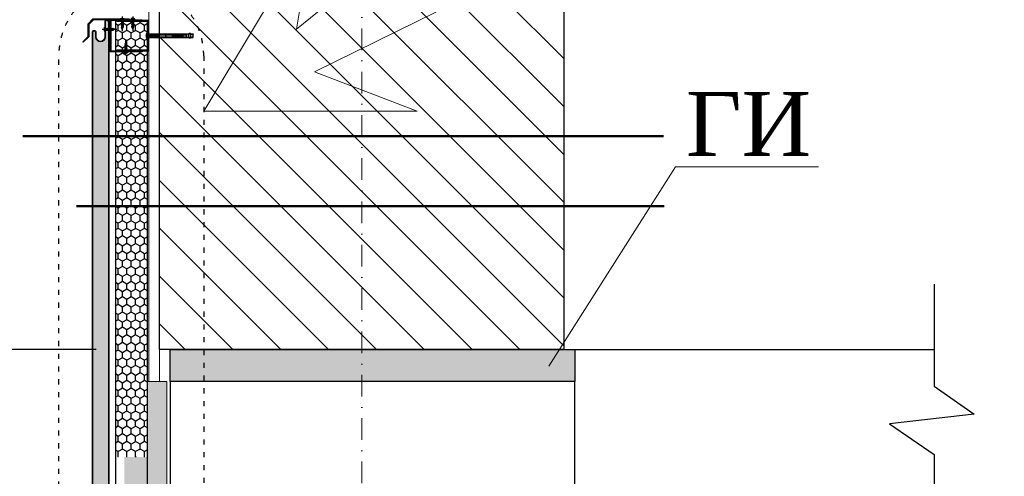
# Model space of a CAD drawing. Header units: millimetres. Extents: x 2063114 to 14983986, y -126020516 to 213791.
# Tile 668 of 731: x 2422430 to 2427053, y -116460 to -114317. Entities that reach past the tile are written whole.
import ezdxf

# ---------------------------------------------------------------- set-up
doc = ezdxf.new("R2010")
doc.units = ezdxf.units.MM
for name, pattern in [('ACAD_ISO03W100', [30, 12, -18]), ('ACAD_ISO04W100', [30, 24, -3, 0, -3]), ('DASHDOT', [25.4, 12.7, -6.35, 0, -6.35]), ('DASHDOTX2', [50.8, 25.4, -12.7, 0, -12.7])]:
    doc.linetypes.add(name, pattern=pattern)
doc.layers.get('Defpoints').update_dxf_attribs({"color": 6, "lineweight": 35})
for name, color, linetype in [('Building', 3, 'Continuous'), ('line', 7, 'Continuous'), ('Композит', 203, 'Continuous')]:
    doc.layers.add(name, color=color, linetype=linetype)
doc.layers.add('osi', color=7, linetype='ACAD_ISO04W100', lineweight=13, true_color=0x575757)
for name, color, linetype, lineweight in [('колонны', 7, 'Continuous', 40), ('план', 7, 'Continuous', 20), ('Тонкие дополнительные_GR', 250, 'Continuous', 20), ('Узлы', 7, 'Continuous', 30)]:
    doc.layers.add(name, color=color, linetype=linetype, lineweight=lineweight)
doc.styles.add('Times New Roman', font='times.ttf')
doc.dimstyles.new('Миржалол20', dxfattribs={"dimtxt": 300, "dimasz": 150, "dimexe": 100, "dimexo": 100, "dimgap": 63, "dimtad": 1, "dimdec": 0, "dimlfac": 0.2, "dimtxsty": 'Times New Roman', "dimblk": 'OBLIQUE', "dimcen": 100, "dimclrd": 256, "dimclre": 256, "dimclrt": 256, "dimadec": 0, "dimazin": 0, "dimtfac": 1, "dimtdec": 0, "dimtmove": 1, "dimatfit": 3, "dimfxl": 800, "dimfxlon": 1, "dimlwd": 13, "dimlwe": 13, "dimarcsym": 0})

# ---------------------------------------------------------------- blocks, each defined once
blk = doc.blocks.new('ПИИ')
at = {"layer": 'Building', "linetype": 'ByBlock'}
for p, q in [((695143.19, 434019.79), (695143.19, 434016.04)), ((695144.41, 434018.66), (695144.79, 434018.66)), ((695144.41, 434017.16), (695145.16, 434017.16)), ((695144.79, 434018.66), (695144.9, 434018.85)), ((695144.79, 434018.66), (695145.16, 434017.16)), ((695145, 434018.66), (695144.9, 434018.85)), ((695144.9, 434018.85), (695145.27, 434016.97)), ((695145, 434018.66), (695145.54, 434018.66)), ((695145, 434018.66), (695145.38, 434017.16)), ((695145.16, 434017.16), (695145.27, 434016.97)), ((695145.38, 434017.16), (695145.27, 434016.97)), ((695145.38, 434017.16), (695145.91, 434017.16)), ((695145.54, 434018.66), (695145.65, 434018.85)), ((695145.54, 434018.66), (695145.91, 434017.16)), ((695145.75, 434018.66), (695145.65, 434018.85)), ((695145.65, 434018.85), (695146.02, 434016.97)), ((695145.75, 434018.66), (695146.29, 434018.66)), ((695145.75, 434018.66), (695146.13, 434017.16)), ((695145.91, 434017.16), (695146.02, 434016.97)), ((695146.13, 434017.16), (695146.02, 434016.97)), ((695146.13, 434017.16), (695146.66, 434017.16)), ((695146.29, 434018.66), (695146.4, 434018.85)), ((695146.29, 434018.66), (695146.66, 434017.16)), ((695146.5, 434018.66), (695146.4, 434018.85)), ((695146.4, 434018.85), (695146.77, 434016.97)), ((695146.5, 434018.66), (695147.04, 434018.66)), ((695146.5, 434018.66), (695146.88, 434017.16)), ((695146.66, 434017.16), (695146.77, 434016.97)), ((695146.88, 434017.16), (695146.77, 434016.97)), ((695146.88, 434017.16), (695147.41, 434017.16)), ((695147.04, 434018.66), (695147.15, 434018.85)), ((695147.04, 434018.66), (695147.41, 434017.16)), ((695147.25, 434018.66), (695147.15, 434018.85)), ((695147.15, 434018.85), (695147.52, 434016.97)), ((695147.25, 434018.66), (695147.79, 434018.66)), ((695147.25, 434018.66), (695147.63, 434017.16)), ((695147.41, 434017.16), (695147.52, 434016.97)), ((695147.63, 434017.16), (695147.52, 434016.97)), ((695147.63, 434017.16), (695148.16, 434017.16)), ((695147.79, 434018.66), (695147.9, 434018.85)), ((695147.79, 434018.66), (695148.16, 434017.16)), ((695148, 434018.66), (695147.9, 434018.85)), ((695147.9, 434018.85), (695148.27, 434016.97)), ((695148, 434018.66), (695148.54, 434018.66)), ((695148, 434018.66), (695148.38, 434017.16)), ((695148.16, 434017.16), (695148.27, 434016.97)), ((695148.38, 434017.16), (695148.27, 434016.97)), ((695148.38, 434017.16), (695148.91, 434017.16)), ((695148.54, 434018.66), (695148.65, 434018.85)), ((695148.54, 434018.66), (695148.91, 434017.16)), ((695148.75, 434018.66), (695148.65, 434018.85)), ((695148.65, 434018.85), (695149.02, 434016.97)), ((695148.75, 434018.66), (695149.29, 434018.66)), ((695148.75, 434018.66), (695149.13, 434017.16)), ((695148.91, 434017.16), (695149.02, 434016.97)), ((695149.13, 434017.16), (695149.02, 434016.97)), ((695149.13, 434017.16), (695149.66, 434017.16)), ((695149.29, 434018.66), (695149.4, 434018.85)), ((695149.29, 434018.66), (695149.66, 434017.16)), ((695149.5, 434018.66), (695149.4, 434018.85)), ((695149.4, 434018.85), (695149.77, 434016.97)), ((695149.5, 434018.66), (695150.04, 434018.66)), ((695149.5, 434018.66), (695149.88, 434017.16)), ((695149.66, 434017.16), (695149.77, 434016.97)), ((695149.88, 434017.16), (695149.77, 434016.97)), ((695149.88, 434017.16), (695150.41, 434017.16)), ((695150.04, 434018.66), (695150.15, 434018.85)), ((695150.04, 434018.66), (695150.41, 434017.16)), ((695150.25, 434018.66), (695150.15, 434018.85)), ((695150.15, 434018.85), (695150.52, 434016.97)), ((695150.25, 434018.66), (695150.79, 434018.66)), ((695150.25, 434018.66), (695150.63, 434017.16)), ((695150.41, 434017.16), (695150.52, 434016.97)), ((695150.63, 434017.16), (695150.52, 434016.97)), ((695150.63, 434017.16), (695151.16, 434017.16)), ((695150.79, 434018.66), (695150.9, 434018.85)), ((695150.79, 434018.66), (695151.16, 434017.16)), ((695151, 434018.66), (695150.9, 434018.85)), ((695150.9, 434018.85), (695151.27, 434016.97)), ((695151, 434018.66), (695151.35, 434018.66)), ((695151, 434018.66), (695151.38, 434017.17)), ((695151.16, 434017.16), (695151.27, 434016.97)), ((695151.38, 434017.17), (695151.27, 434016.97)), ((695151.56, 434018.59), (695151.35, 434018.66)), ((695151.87, 434017.35), (695151.38, 434017.17)), ((695151.56, 434018.59), (695151.66, 434018.77)), ((695151.56, 434018.59), (695151.87, 434017.35)), ((695151.79, 434018.5), (695151.66, 434018.77)), ((695151.66, 434018.77), (695151.97, 434017.16)), ((695153.41, 434017.91), (695151.79, 434018.5)), ((695151.79, 434018.5), (695152.06, 434017.42)), ((695151.87, 434017.35), (695151.97, 434017.16)), ((695152.06, 434017.42), (695151.97, 434017.16)), ((695153.41, 434017.91), (695152.06, 434017.42))]:
    blk.add_line(p, q, dxfattribs=at)
blk.add_lwpolyline([(695143.19, 434016.04), (695144.41, 434017.16), (695144.41, 434018.66), (695143.19, 434019.79)], dxfattribs=at)
at = {"layer": 'Композит', "color": 1, "linetype": 'ACAD_ISO04W100'}
blk.add_line((695141.27, 434017.91), (695154.88, 434017.91), dxfattribs=at)
blk = doc.blocks.new('4.8[12')
at = {"layer": 'Building', "linetype": 'ByBlock'}
for p, q in [((-2.5, 0), (2.5, 0)), ((-2.5, 0), (-2.5, -0.2)), ((-1.3, 8.6), (1.2, 9.1)), ((-1, 8.8), (-1.3, 8.6)), ((-1, 8.5), (-1.3, 8.6)), ((-1.3, 7.6), (1.2, 8.1)), ((-1, 7.8), (-1.3, 7.6)), ((-1, 7.5), (-1.3, 7.6)), ((-1.3, 6.6), (1.2, 7.1)), ((-1, 6.8), (-1.3, 6.6)), ((-1, 6.5), (-1.3, 6.6)), ((-1.3, 5.6), (1.2, 6.1)), ((-1, 5.8), (-1.3, 5.6)), ((-1, 5.5), (-1.3, 5.6)), ((-1.3, 4.6), (1.2, 5.1)), ((-1, 4.8), (-1.3, 4.6)), ((-1, 4.5), (-1.3, 4.6)), ((-1.3, 3.6), (1.2, 4.1)), ((-1, 3.8), (-1.3, 3.6)), ((-1, 3.5), (-1.3, 3.6)), ((-1.3, 2.6), (1.2, 3.1)), ((-1, 2.8), (-1.3, 2.6)), ((-1, 2.5), (-1.3, 2.6)), ((-1.3, 1.6), (1.2, 2.1)), ((-1, 1.8), (-1.3, 1.6)), ((-1, 1.5), (-1.3, 1.6)), ((-1.3, 0.6), (1.2, 1.1)), ((-1, 0.8), (-1.3, 0.6)), ((-1, 0.5), (-1.3, 0.6)), ((-1.2, 9.7), (1, 10.1)), ((-0.8, 9.8), (-1.2, 9.7)), ((-0.9, 9.5), (-1.2, 9.7)), ((-0.9, 9.5), (-1, 9.3)), ((-1, 8.8), (-1, 9.3)), ((-1, 8.8), (1, 9.3)), ((-1, 8.5), (1, 9)), ((-1, 7.8), (-1, 8.5)), ((-1, 7.8), (1, 8.3)), ((-1, 7.5), (1, 8)), ((-1, 6.8), (-1, 7.5)), ((-1, 6.8), (1, 7.3)), ((-1, 6.5), (1, 7)), ((-1, 5.8), (-1, 6.5)), ((-1, 5.8), (1, 6.3)), ((-1, 5.5), (1, 6)), ((-1, 4.8), (-1, 5.5)), ((-1, 4.8), (1, 5.3)), ((-1, 4.5), (1, 5)), ((-1, 3.8), (-1, 4.5)), ((-1, 3.8), (1, 4.3)), ((-1, 3.5), (1, 4)), ((-1, 2.8), (-1, 3.5)), ((-1, 2.8), (1, 3.3)), ((-1, 2.5), (1, 3)), ((-1, 1.8), (-1, 2.5)), ((-1, 1.8), (1, 2.3)), ((-1, 1.5), (1, 2)), ((-1, 0.8), (-1, 1.5)), ((-1, 0.8), (1, 1.3)), ((-1, 0.5), (1, 1)), ((-1, 0), (-1, 0.5)), ((-0.9, 9.5), (0.8, 9.9)), ((0, 12), (-0.8, 9.8)), ((-0.8, 9.8), (0.7, 10.2)), ((0, 12), (0.7, 10.2)), ((0.7, 10.2), (1, 10.1)), ((0.8, 9.9), (1, 10.1)), ((0.8, 9.9), (1, 9.3)), ((1, 9.3), (1.2, 9.1)), ((1, 9), (1.2, 9.1)), ((1, 8.3), (1, 9)), ((1, 8.3), (1.2, 8.1)), ((1, 8), (1.2, 8.1)), ((1, 7.3), (1, 8)), ((1, 7.3), (1.2, 7.1)), ((1, 7), (1.2, 7.1)), ((1, 6.3), (1, 7)), ((1, 6.3), (1.2, 6.1)), ((1, 6), (1.2, 6.1)), ((1, 5.3), (1, 6)), ((1, 5.3), (1.2, 5.1)), ((1, 5), (1.2, 5.1)), ((1, 4.3), (1, 5)), ((1, 4.3), (1.2, 4.1)), ((1, 4), (1.2, 4.1)), ((1, 3.3), (1, 4)), ((1, 3.3), (1.2, 3.1)), ((1, 3), (1.2, 3.1)), ((1, 2.3), (1, 3)), ((1, 2.3), (1.2, 2.1)), ((1, 2), (1.2, 2.1)), ((1, 1.3), (1, 2)), ((1, 1.3), (1.2, 1.1)), ((1, 1), (1.2, 1.1)), ((1, 0), (1, 1)), ((2.5, 0), (2.5, -0.2))]:
    blk.add_line(p, q, dxfattribs=at)
for centre, radius, start, end in [((-1.3, -0.2), 1.25, 180, 242.9643), ((0, 2.2), 4, 242.9643, 297.0357), ((1.2, -0.2), 1.25, 297.0357, 360)]:
    blk.add_arc(centre, radius, start, end, dxfattribs=at)
at = {"layer": 'Композит', "color": 1, "linetype": 'ACAD_ISO04W100'}
blk.add_line((0, -4.2), (0, 14), dxfattribs=at)
blk = doc.blocks.new('*X38')
at = {"layer": 'Тонкие дополнительные_GR', "color": 0, "lineweight": -3}
for p, q in [((76, 129), (76.5, 129.5)), ((76, 127.3), (76.5, 127.8)), ((83.5, 129.5), (83.5, 129.5)), ((83.5, 127.7), (84, 128.2)), ((76, 125.5), (76.5, 126)), ((76, 123.7), (76.5, 124.2)), ((76, 122), (76.5, 122.5)), ((76, 120.2), (76.5, 120.7)), ((76, 118.4), (76.5, 118.9)), ((76, 116.7), (76.5, 117.2)), ((76, 114.9), (76.5, 115.4)), ((76, 113.1), (76.5, 113.6)), ((76, 111.4), (76.5, 111.9)), ((76, 109.6), (76.5, 110.1)), ((76, 107.8), (76.5, 108.3)), ((76, 106.1), (76.5, 106.6)), ((83.5, 125.9), (84, 126.4)), ((83.5, 124.2), (84, 124.7)), ((83.5, 122.4), (84, 122.9)), ((83.5, 120.6), (84, 121.1)), ((83.5, 118.9), (84, 119.4)), ((83.5, 117.1), (84, 117.6)), ((83.5, 115.3), (84, 115.8)), ((83.5, 113.6), (84, 114.1)), ((83.5, 111.8), (84, 112.3)), ((83.5, 110), (84, 110.5)), ((83.5, 108.2), (84, 108.7)), ((83.5, 106.5), (84, 107)), ((76, 104.3), (76.5, 104.8)), ((76, 102.5), (76.5, 103)), ((76, 100.7), (76.5, 101.2)), ((76, 99), (76.5, 99.5)), ((76, 97.2), (76.5, 97.7)), ((76, 95.4), (76.5, 95.9)), ((76, 93.7), (76.5, 94.2)), ((76, 91.9), (76.5, 92.4)), ((76, 90.1), (76.5, 90.6)), ((76, 88.4), (76.5, 88.9)), ((76, 86.6), (76.5, 87.1)), ((76, 84.8), (76.5, 85.3)), ((83.5, 104.7), (84, 105.2)), ((83.5, 102.9), (84, 103.4)), ((83.5, 101.2), (84, 101.7)), ((83.5, 99.4), (84, 99.9)), ((83.5, 97.6), (84, 98.1)), ((83.5, 95.9), (84, 96.4)), ((83.5, 94.1), (84, 94.6)), ((83.5, 92.3), (84, 92.8)), ((83.5, 90.6), (84, 91.1)), ((83.5, 88.8), (84, 89.3)), ((83.5, 87), (84, 87.5)), ((83.5, 85.3), (84, 85.8)), ((76, 83.1), (76.5, 83.6)), ((76, 81.3), (76.5, 81.8)), ((76, 79.5), (76.5, 80)), ((76, 77.8), (76.5, 78.3)), ((76, 76), (76.5, 76.5)), ((76, 74.2), (76.5, 74.7)), ((76, 72.5), (76.5, 73)), ((76, 70.7), (76.5, 71.2)), ((76, 68.9), (76.5, 69.4)), ((76, 67.2), (76.5, 67.7)), ((76, 65.4), (76.5, 65.9)), ((76, 63.6), (76.5, 64.1)), ((83.5, 83.5), (84, 84)), ((83.5, 81.7), (84, 82.2)), ((83.5, 80), (84, 80.5)), ((83.5, 78.2), (84, 78.7)), ((83.5, 76.4), (84, 76.9)), ((83.5, 74.7), (84, 75.2)), ((83.5, 72.9), (84, 73.4)), ((83.5, 71.1), (84, 71.6)), ((83.5, 69.4), (84, 69.9)), ((83.5, 67.6), (84, 68.1)), ((83.5, 65.8), (84, 66.3)), ((83.5, 64.1), (84, 64.6)), ((76, 61.9), (76.5, 62.4)), ((76, 60.1), (76.5, 60.6)), ((76, 58.3), (76.5, 58.8)), ((76, 56.6), (76.5, 57.1)), ((76, 54.8), (76.5, 55.3)), ((76, 53), (76.5, 53.5)), ((76, 51.3), (76.5, 51.8)), ((76, 49.5), (76.5, 50)), ((76, 47.7), (76.5, 48.2)), ((76, 45.9), (76.5, 46.4)), ((76, 44.2), (76.5, 44.7)), ((76, 42.4), (76.5, 42.9)), ((83.5, 62.3), (84, 62.8)), ((83.5, 60.5), (84, 61)), ((83.5, 58.8), (84, 59.3)), ((83.5, 57), (84, 57.5)), ((83.5, 55.2), (84, 55.7)), ((83.5, 53.4), (84, 53.9)), ((83.5, 51.7), (84, 52.2)), ((83.5, 49.9), (84, 50.4)), ((83.5, 48.1), (84, 48.6)), ((83.5, 46.4), (84, 46.9)), ((83.5, 44.6), (84, 45.1)), ((83.5, 42.8), (84, 43.3)), ((84, 41.5), (84.3, 41.9)), ((84.8, 40.7), (85.2, 41))]:
    blk.add_line(p, q, dxfattribs=at)
blk = doc.blocks.new('Mbolt')
at = {"layer": 'Тонкие дополнительные_GR', "color": 7, "lineweight": -3}
for p, q in [((865.3, 308.3), (863.7, 305.2)), ((869.8, 306), (868.2, 302.9)), ((868.4, 302.8), (868.3, 302.6)), ((870.1, 306.1), (870, 305.9)), ((909.8, 286.3), (908.9, 284.6)), ((909.1, 284.4), (910, 286.2)), ((910.3, 286.5), (910, 285.8)), ((907.7, 282.2), (908.5, 283.9)), ((909.4, 283.8), (907.8, 284.7)), ((908.2, 282.3), (907.8, 281.6)), ((907.9, 282.1), (908.8, 283.8)), ((909.2, 284.4), (908.9, 283.7))]:
    blk.add_line(p, q, dxfattribs=at)
at = {"layer": 'Тонкие дополнительные_GR', "color": 7, "linetype": 'DASHDOT', "lineweight": -3}
blk.add_line((907.8, 284.7), (864.5, 306.7), dxfattribs=at)
at = {"layer": 'Тонкие дополнительные_GR', "color": 7, "lineweight": -3}
for points in [[(867.8, 306.5), (865.2, 307.8), (865, 307.7), (864, 305.8), (864.1, 305.5), (866.6, 304.3)], [(865.2, 307.8), (864.1, 305.5)], [(868.1, 307.2), (865.4, 308.5), (865.3, 308.3), (909, 286.1), (910.3, 286.5), (910.2, 286.7), (909, 286.3), (869.7, 306.4)], [(866.3, 303.6), (863.6, 305), (863.7, 305.2), (907.4, 282.9), (907.8, 281.6), (907.6, 281.5), (907.2, 282.8), (867.8, 302.8)], [(870.6, 302.2), (907.2, 283.6)], [(908.3, 285.8), (871.8, 304.5)], [(905.3, 284.3), (905.3, 284.3)]]:
    blk.add_lwpolyline(points, dxfattribs=at)
at = {"layer": 'Тонкие дополнительные_GR', "color": 7, "lineweight": 25}
for points in [[(867.7, 306.3), (865, 307.7)], [(866.7, 304.4), (864, 305.8)], [(907.3, 283.8), (870.7, 302.4)], [(908.3, 285.6), (871.7, 304.3)]]:
    blk.add_lwpolyline(points, dxfattribs=at)
at = {"layer": 'Тонкие дополнительные_GR', "color": 7, "lineweight": -3}
blk.add_lwpolyline([(868.2, 302.9), (870.5, 302), (871.9, 304.7), (869.8, 306), (869.5, 306.7), (868.2, 307.4), (866.2, 303.4), (867.5, 302.7)], close=True, dxfattribs=at)
blk.add_lwpolyline([(909.6, 284.2), (908.6, 284.7), (908.3, 284), (909.3, 283.5, -0.108292), (907.9, 282.1), (907.7, 282.2), (907.2, 283.6), (908.3, 285.8), (909.8, 286.3), (910, 286.2, -0.108292)], format="xyb", close=True, dxfattribs=at)
at = {"layer": 'Тонкие дополнительные_GR', "color": 7, "lineweight": 25, "xscale": -0.4999999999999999, "yscale": 0.4999999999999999, "zscale": 0.4999999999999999, "rotation": 63}
blk.add_blockref('*X38', (945, 310.6), dxfattribs=at)
blk = doc.blocks.new('_Oblique')
at = {"color": 0, "linetype": 'ByBlock', "lineweight": -2}
blk.add_line((-0.5, -0.5), (0.5, 0.5), dxfattribs=at)
blk = doc.blocks.new('*D4176')
at = {"linetype": 'Continuous', "lineweight": 13, "ltscale": 3, "transparency": 16777216}
for p, q in [((2428819.1, -116015.6), (2429719.1, -116015.6)), ((2429619.1, -119615.6), (2429619.1, -116015.6)), ((2428819.1, -119615.6), (2429719.1, -119615.6))]:
    blk.add_line(p, q, dxfattribs=at)
at = {"layer": 'Defpoints', "color": 0, "ltscale": 3, "transparency": 16777216}
for p in [(2426619.1, -116015.6), (2429619.1, -116015.6), (2426119.1, -119615.6)]:
    blk.add_point(p, dxfattribs=at)
at = {"lineweight": 13, "ltscale": 3, "transparency": 16777216, "xscale": 150, "yscale": 150, "zscale": 150}
for p, rotation in [((2429619.1, -116015.6), 90), ((2429619.1, -119615.6), 270)]:
    blk.add_blockref('_Oblique', p, dxfattribs=dict(at, rotation=rotation))
at = {"lineweight": 13, "ltscale": 3, "transparency": 16777216, "insert": (2429403.1, -117815.6), "char_height": 300, "attachment_point": 5, "rotation": 90, "style": 'Times New Roman'}
blk.add_mtext('870', dxfattribs=at)

msp = doc.modelspace()

# ---------------------------------------------------------------- hatches: boundary and pattern name
at = {"ltscale": 0.1}
h = msp.add_hatch(dxfattribs=at)
h.set_pattern_fill('ANSI31', color=0, scale=50, angle=90, style=0)
h.set_pattern_definition([(135, (-3552755.8, -642507), (-112.2532015, -112.2532015), [])])
h.paths.add_polyline_path([(2424985.69495, -112062.01752), (2424151.03083, -112062.01752), (2424035.69495, -112410.85131), (2424035.69495, -111713.18374), (2423920.35907, -112062.01752), (2423085.69495, -112062.01752), (2423085.69495, -115865.644), (2424985.69495, -115865.644)])
at = {"lineweight": 13, "ltscale": 3}
h = msp.add_hatch(color=0, dxfattribs=at)
h.dxf.hatch_style = 1
h.paths.add_polyline_path([(2425035.69495, -116015.644), (2423135.69495, -116015.644), (2423135.69495, -115865.644), (2425035.69495, -115865.644)])
at = {"layer": 'план', "lineweight": 25}
h = msp.add_hatch(dxfattribs=at)
h.set_pattern_fill('HONEY', color=32, scale=7.5, angle=90)
h.set_pattern_definition([(90, (4154664.143, -3560227.017), (-20.62222984, 35.71875), [23.8125, -47.625]), (210, (4154664.143, -3560227.017), (-20.62222997, -35.71874992), [23.8125, -47.625]), (150, (4154664.143, -3560227.017), (-41.24445981, 8e-08), [-47.625, 23.8125])])
h.paths.add_polyline_path([(2423029.44885, -114324.41177), (2422879.44885, -114324.41177), (2422879.44885, -116368.90989), (2423029.44885, -116368.90989)])
h = msp.add_hatch(dxfattribs=at)
h.set_pattern_fill('HONEY', color=32, scale=7.5, angle=90)
h.set_pattern_definition([(90, (4154755.39, -3561477.017), (-20.62222984, 35.71875), [23.8125, -47.625]), (210, (4154755.39, -3561477.017), (-20.62222997, -35.71874992), [23.8125, -47.625]), (150, (4154755.39, -3561477.017), (-41.24445981, 8e-08), [-47.625, 23.8125])])
edge = h.paths.add_edge_path()
edge.add_line((2422920.69495, -119401.21072), (2423120.69495, -119401.21072))
edge.add_line((2423120.69495, -119401.21072), (2423120.69495, -116015.644))
edge.add_line((2423120.69495, -116015.644), (2423029.44885, -116015.644))
edge.add_line((2423029.44885, -116015.644), (2423029.44885, -116368.90989))
edge.add_line((2423029.44885, -116368.90989), (2422920.69495, -116368.90989))
edge.add_line((2422920.69495, -116368.90989), (2422920.69495, -119415.67766))
at = {"layer": 'Узлы', "lineweight": 20}
h = msp.add_hatch(dxfattribs=at)
h.set_pattern_fill('AR-CONC', color=52, scale=0.25)
h.set_pattern_definition([(50, (863681.305, -113059.717), (45.54616725, -3.9847714), [4.7625, -52.3875]), (355, (863681.305, -113059.717), (-8.8108554, 47.7642113), [3.81, -41.910146]), (100.4514447, (863685.1, -113060.05), (36.7353118, 43.779438), [4.0475022, -44.5225611]), (46.1842, (863681.305, -113047.02), (67.7697602, -10.510582), [7.14375, -78.58125]), (96.6355576, (863686.95, -113047.893), (59.3510335, 61.8565311), [6.0712558, -66.783902]), (351.184151, (863681.305, -113047.02), (59.3510335, 61.856531), [5.7149918, -62.864933]), (21, (863687.655, -113050.192), (37.9035978, -25.56629955), [4.7625, -52.3875]), (326, (863687.655, -113050.192), (15.4505071, 46.0469915), [3.81, -41.91]), (71.451445, (863690.814, -113052.323), (53.3541048, 20.4806922), [4.0475022, -44.5224844]), (37.5, (863681.305, -113059.717), (0.77215081, 21.13875972), [0, -41.402, 0, -42.545, 0, -42.06875]), (7.5, (863681.305, -113059.717), (16.70491563, 25.0451437), [0, -24.257, 0, -40.4495, 0, -16.03375]), (327.5, (863667.145, -113059.717), (33.8976488, -1.432186), [0, -15.875, 0, -49.53, 0, -65.7225]), (317.5, (863660.795, -113059.717), (37.03229535, 6.35662276), [0, -20.6375, 0, -32.893, 0, -46.6725])])
edge = h.paths.add_edge_path()
edge.add_line((2422772.94885, -114377.41816), (2422772.94885, -117833.91629))
edge.add_arc((2422779.44885, -117833.91629), 6.5, 180, 360)
edge.add_line((2422785.94885, -117833.91629), (2422785.94885, -117813.91629))
edge.add_arc((2422809.44885, -117813.91629), 23.5, 0, 180, ccw=False)
edge.add_line((2422832.94885, -117813.91629), (2422832.94885, -117833.91629))
edge.add_arc((2422839.44885, -117833.91629), 6.5, 180, 360)
edge.add_line((2422845.94885, -117833.91629), (2422845.94885, -114327.41816))
edge.add_arc((2422839.44885, -114327.41816), 6.5, 0, 180)
edge.add_line((2422832.94885, -114327.41816), (2422832.94885, -114397.41816))
edge.add_arc((2422809.44885, -114397.41816), 23.5, -180, 0, ccw=False)
edge.add_line((2422785.94885, -114397.41816), (2422785.94885, -114377.41816))
edge.add_arc((2422779.44885, -114377.41816), 6.5, 0, 180)

# ---------------------------------------------------------------- linework, layer by layer
at = {"linetype": 'DASHDOTX2', "lineweight": 9, "ltscale": 4}
msp.add_line((2424035.69495, -111918.41788), (2424035.69495, -124194.66581), dxfattribs=at)
at = {"ltscale": 0.3}
msp.add_line((2422788.68092, -115865.644), (2421818.56287, -115865.644), dxfattribs=at)
at = {"lineweight": 20}
for q in [(2423029.44885, -116015.644), (2423120.91228, -119615.644)]:
    msp.add_line((2423120.91228, -116015.644), q, dxfattribs=at)
for points in [[(2430172.07266, -109147.39788), (2423728.70623, -114361.22367), (2423808.12583, -113890.98306), (2423293.96938, -114746.14656), (2424296.55741, -114746.14656), (2423814.08194, -114561.62165), (2430172.07266, -111435.81984)], [(2423035.69495, -114338.91177), (2423035.69495, -116015.644)]]:
    msp.add_lwpolyline(points, dxfattribs=at)
at = {"color": 5, "lineweight": 20}
msp.add_lwpolyline([(2423035.69495, -116015.644), (2423085.69495, -116015.644), (2423085.69495, -112062.01752), (2423035.69495, -112062.01752)], close=True, dxfattribs=at)
at = {"linetype": 'ACAD_ISO03W100', "lineweight": 30, "ltscale": 2}
msp.add_lwpolyline([(2422613.26615, -119508.84754), (2422613.26615, -114486.94037, -1), (2423293.96938, -114486.94037), (2423293.96938, -119508.84754, -1)], format="xyb", close=True, dxfattribs=at)
at = {"lineweight": 30}
for points in [[(2422944.44885, -114317.41177), (2422776.94885, -114317.41177), (2422754.44885, -114339.91177), (2422754.44885, -114397.36151), (2422728.42372, -114423.38664), (2422725.94885, -114420.91177), (2422750.94885, -114395.91177), (2422750.94885, -114336.41177), (2422773.44885, -114313.91177), (2422944.44885, -114313.91177)], [(2423004.44885, -114317.41177), (2423004.44885, -114320.91177), (2422857.94885, -114320.91177), (2422857.94885, -114463.91177), (2423004.44885, -114463.91177), (2423004.44885, -114467.41177), (2422854.44885, -114467.41177), (2422854.44885, -114317.41177)], [(2423035.69495, -114463.91177), (2423035.69495, -114320.91177), (2422885.69495, -114320.91177), (2422885.69495, -114324.41177), (2423032.19495, -114324.41177), (2423032.19495, -114460.41177), (2422885.69495, -114460.41177), (2422885.69495, -114463.91177)]]:
    msp.add_lwpolyline(points, close=True, dxfattribs=at)
at = {"lineweight": 20}
msp.add_lwpolyline([(2422769.44885, -114377.41816), (2422769.44885, -117833.91629, 1), (2422789.44885, -117833.91629), (2422789.44885, -117813.91629, -1), (2422829.44885, -117813.91629), (2422829.44885, -117833.91629, 1), (2422849.44885, -117833.91629), (2422849.44885, -114327.41816, 1), (2422829.44885, -114327.41816), (2422829.44885, -114397.41816, -1), (2422789.44885, -114397.41816), (2422789.44885, -114377.41816, 1), (2422769.44885, -114377.41816, 1)], format="xyb", dxfattribs=at)
msp.add_lwpolyline([(2422772.94885, -114377.41816), (2422772.94885, -117833.91629, 1), (2422785.94885, -117833.91629), (2422785.94885, -117813.91629, -1), (2422832.94885, -117813.91629), (2422832.94885, -117833.91629, 1), (2422845.94885, -117833.91629), (2422845.94885, -114327.41816, 1), (2422832.94885, -114327.41816), (2422832.94885, -114397.41816, -1), (2422785.94885, -114397.41816), (2422785.94885, -114377.41816, 1)], format="xyb", close=True, dxfattribs=at)
at = {"color": 30, "ltscale": 100}
msp.add_lwpolyline([(2423029.44885, -114324.41177), (2422879.44885, -114324.41177), (2422879.44885, -117868.90989), (2423029.44885, -117868.90989)], close=True, dxfattribs=at)
msp.add_lwpolyline([(2423029.44885, -114324.41177), (2422879.44885, -114324.41177), (2422879.44885, -117868.90989), (2423029.44885, -117868.90989)], close=True, dxfattribs=at)
at = {"lineweight": 50}
for points in [[(2425452.05031, -114863.39947), (2422444.45245, -114863.39947)], [(2425455.55031, -115192.84047), (2422696.56646, -115192.84047)]]:
    msp.add_lwpolyline(points, dxfattribs=at)
at = {"lineweight": 13, "ltscale": 3}
msp.add_lwpolyline([(2426179.8699, -115008.08401), (2425508.73783, -115008.08401), (2424914.92145, -115942.97469)], dxfattribs=at)
at = {"color": 0, "ltscale": 0.4}
msp.add_lwpolyline([(2426723.19511, -115558.64452), (2426723.19511, -116037.77499), (2426910.50565, -116168.15102), (2426513.70388, -116213.13697), (2426723.19511, -116358.30903), (2426723.19511, -116875.0312)], dxfattribs=at)
at = {"layer": 'osi', "color": 0, "linetype": 'Continuous', "lineweight": 25}
for p, q in [((2423085.69495, -115865.644), (2423085.69495, -112062.01752)), ((2424985.69495, -115865.644), (2424985.69495, -112062.01752)), ((2424985.69495, -115865.644), (2423085.69495, -115865.644))]:
    msp.add_line(p, q, dxfattribs=at)
at = {"layer": 'колонны', "color": 0, "lineweight": 30, "ltscale": 100}
msp.add_line((2425035.69495, -115865.644), (2426723.19511, -115865.644), dxfattribs=at)
for points in [[(2425035.69495, -116015.644), (2423135.69495, -116015.644), (2423135.69495, -115865.644), (2425035.69495, -115865.644)], [(2425035.69495, -119615.644), (2425035.69495, -116015.644), (2423135.69495, -116015.644), (2423135.69495, -119615.644), (2421585.69495, -119615.644), (2421585.69495, -121615.644), (2426585.69495, -121615.644), (2426585.69495, -119615.644)]]:
    msp.add_lwpolyline(points, close=True, dxfattribs=at)

# ---------------------------------------------------------------- block references
at = {"lineweight": 20, "xscale": 5, "yscale": 5, "zscale": 5, "rotation": 270}
msp.add_blockref('ПИИ', (252821.80097, 3361403.26278), dxfattribs=at)
at = {"color": 0, "linetype": 'ByBlock', "xscale": 3.75, "yscale": 3.75, "zscale": 3.75, "rotation": 180}
msp.add_blockref('4.8[12', (2422960.74501, -114317.41177), dxfattribs=at)
at = {"color": 0, "xscale": 4.375000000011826, "yscale": 4.375000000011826, "zscale": 4.375000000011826, "rotation": 207.0000000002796}
msp.add_blockref('Mbolt', (2426005.37581, -111479.56886), dxfattribs=at)
at = {"lineweight": 20, "xscale": 5, "yscale": 5, "zscale": 5}
msp.add_blockref('ПИИ', (-1052889.02422, -2284451.97061), dxfattribs=at)
at = {"color": 0, "linetype": 'ByBlock', "xscale": -3.75, "yscale": 3.75, "zscale": 3.75}
msp.add_blockref('4.8[12', (2422928.74501, -114467.41177), dxfattribs=at)

# ---------------------------------------------------------------- texts
at = {"layer": 'line', "style": 'Times New Roman'}
msp.add_text('ГИ', height=300, dxfattribs=at).set_placement((2425557.24114, -114956.27294))

# ---------------------------------------------------------------- dimensions: what is measured, and where the dimension line sits
at = {"lineweight": 13, "ltscale": 3}
dim = msp.add_linear_dim(base=(2429619.1239, -116015.644), p1=(2426119.1239, -119615.644), p2=(2426619.1239, -116015.644), angle=90, text='870', dimstyle='Миржалол20', dxfattribs=at)
dim.commit()
dim.dimension.update_dxf_attribs({"geometry": '*D4176', "text_midpoint": (2429403.09579, -117815.644)})

doc.saveas('drawing.dxf')
